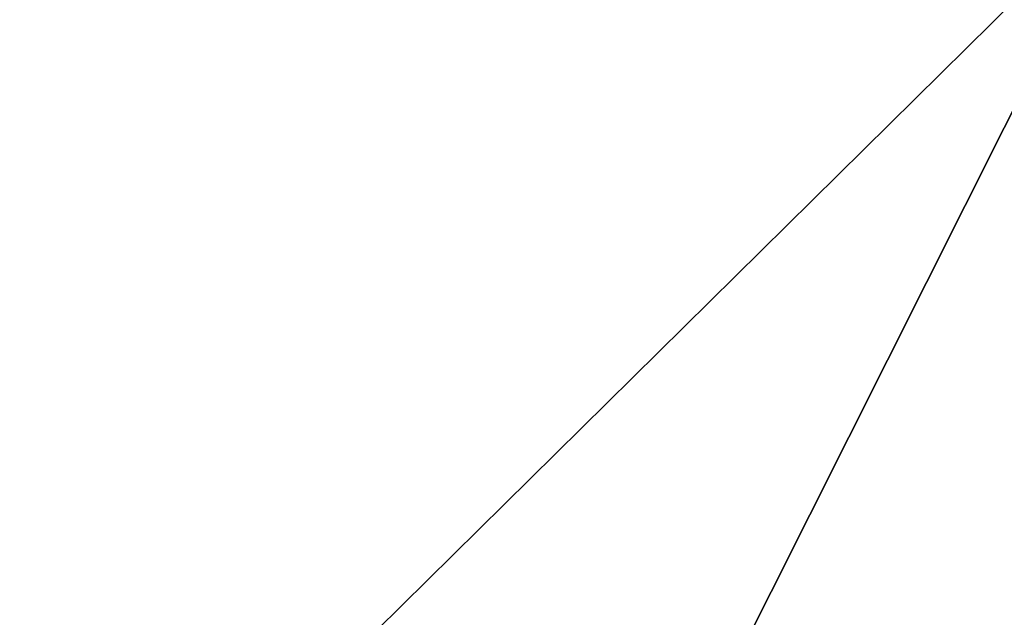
# Model space of a CAD drawing. Header units: millimetres. Extents: x -18.9 to 18.9, y -8.8 to 39.
# Tile 255 of 331: x 4.916 to 5.506, y 25.772 to 26.129. Entities that reach past the tile are written whole.
import ezdxf

# ---------------------------------------------------------------- set-up
doc = ezdxf.new("R2010")
doc.units = ezdxf.units.MM
doc.header["$LTSCALE"] = 65.185185
for name, color, linetype in [('1', 7, 'CONTINUOUS'), ('15', 7, 'CONTINUOUS'), ('317', 7, 'CONTINUOUS'), ('318', 7, 'CONTINUOUS')]:
    doc.layers.add(name, color=color, linetype=linetype)

msp = doc.modelspace()

# ---------------------------------------------------------------- linework, layer by layer
at = {"layer": '1', "color": 7, "linetype": 'Continuous'}
for points in [[(3.56774, -3.5, -17.0303), (4.29314, 26.4, -16.86206), (6.40708, -3.5, -16.17743), (3.56774, -3.5, -17.0303)], [(4.29314, 26.4, -16.86206), (9.02909, 26.4, -14.87399), (6.40708, -3.5, -16.17743), (4.29314, 26.4, -16.86206)]]:
    msp.add_3dface(points, dxfattribs=at)
at = {"layer": '15', "color": 7, "linetype": 'Continuous'}
for points in [[(0.46243, -3.5, 17.39385), (5.90188, -3.5, 16.3685), (0.69963, 26.4, 17.38577), (0.46243, -3.5, 17.39385)], [(5.90188, -3.5, 16.3685), (3.60296, 26.4, 17.02279), (0.69963, 26.4, 17.38577), (5.90188, -3.5, 16.3685)], [(5.90188, -3.5, 16.3685), (9.02101, 26.4, 14.87889), (3.60296, 26.4, 17.02279), (5.90188, -3.5, 16.3685)]]:
    msp.add_3dface(points, dxfattribs=at)
at = {"layer": '317', "color": 7, "linetype": 'Continuous'}
for points in [[(4.76147, 26.20349, 15.68999), (6.5058, 26.20349, 15.05065), (4.77759, 25.29431, 15.6685), (4.76147, 26.20349, 15.68999)], [(6.5058, 26.20349, 15.05065), (4.79345, 24.4, 15.64733), (4.77759, 25.29431, 15.6685), (6.5058, 26.20349, 15.05065)], [(6.49285, 24.4, 15.02194), (4.79345, 24.4, 15.64733), (6.5058, 26.20349, 15.05065), (6.49285, 24.4, 15.02194)]]:
    msp.add_3dface(points, dxfattribs=at)
at = {"layer": '318', "color": 7, "linetype": 'Continuous'}
for points in [[(4.63764, 26.20349, 13.31912), (4.65336, 25.29438, 13.33045), (5.57501, 26.20349, 12.95477), (4.63764, 26.20349, 13.31912)], [(4.65336, 25.29438, 13.33045), (4.66883, 24.4, 13.34158), (5.57501, 26.20349, 12.95477), (4.65336, 25.29438, 13.33045)], [(5.57501, 26.20349, 12.95477), (4.66883, 24.4, 13.34158), (5.58771, 24.4, 12.98357), (5.57501, 26.20349, 12.95477)]]:
    msp.add_3dface(points, dxfattribs=at)

doc.saveas('drawing.dxf')
